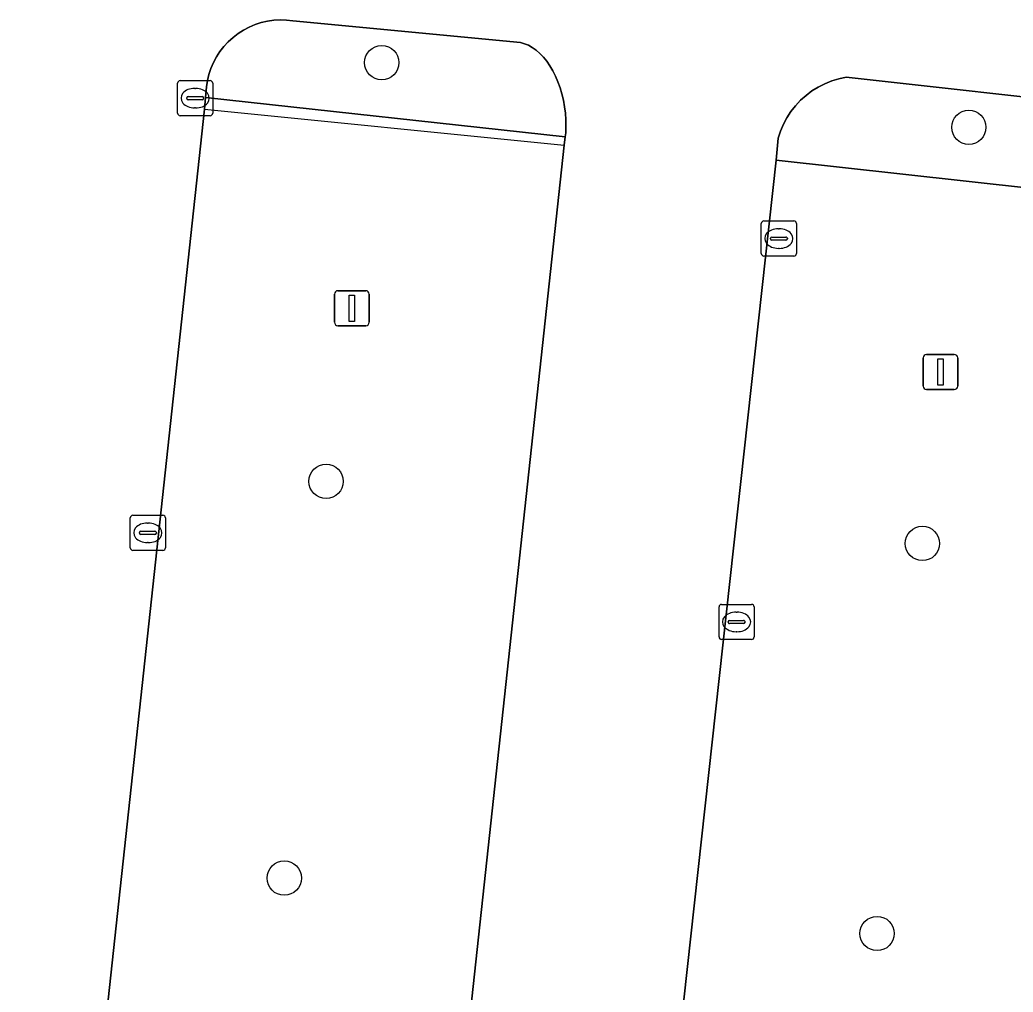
# Model space of a CAD drawing. Extents: x 162184 to 163154, y 385507 to 386516.
# Drawn here: x 162516.53 to 162544.83, y 386387.13 to 386414.84 of the extents above; entities that cross this region are included whole.
import ezdxf

# ---------------------------------------------------------------- set-up
doc = ezdxf.new("R2010")
doc.units = 0
for name, color, linetype in [('IMGEO_Boom', 7, 'Continuous'), ('IMGEO_Groenvoorziening', 7, 'Continuous'), ('IMGEO_Haag', 7, 'Continuous'), ('IMGEO_Kolk', 7, 'Continuous'), ('IMGEO_Lichtmast', 7, 'Continuous'), ('IMGEO_Parkeervlak_open', 7, 'Continuous'), ('IMGEO_Rijbaan_lokaal_open', 7, 'Continuous')]:
    doc.layers.add(name, color=color, linetype=linetype)

msp = doc.modelspace()

# ---------------------------------------------------------------- linework, layer by layer
at = {"layer": 'IMGEO_Boom'}
for centre in [(162526.842, 386413.624), (162543.566, 386411.78), (162525.257, 386401.688), (162542.244, 386399.919), (162524.064, 386390.381), (162540.952, 386388.802)]:
    msp.add_circle(centre, 0.489, dxfattribs=at)
at = {"layer": 'IMGEO_Groenvoorziening'}
msp.add_lwpolyline([(162531.543, 386413.663), (162531.447, 386413.782), (162531.346, 386413.887), (162531.24, 386413.979), (162531.131, 386414.056), (162531.02, 386414.118), (162530.907, 386414.164), (162530.793, 386414.194), (162524.313, 386414.817), (162524.132, 386414.837), (162523.949, 386414.843), (162523.767, 386414.832), (162523.586, 386414.806), (162523.408, 386414.765), (162523.234, 386414.709), (162523.066, 386414.638), (162522.904, 386414.553), (162522.75, 386414.455), (162522.605, 386414.344), (162522.47, 386414.221), (162522.345, 386414.087), (162522.233, 386413.943), (162522.133, 386413.79), (162522.047, 386413.629), (162521.975, 386413.461), (162521.917, 386413.288), (162521.874, 386413.111), (162521.846, 386412.93), (162521.821, 386412.634), (162532.071, 386411.506), (162532.082, 386411.624), (162532.088, 386411.808), (162532.085, 386411.994), (162532.072, 386412.181), (162532.049, 386412.367), (162532.016, 386412.551), (162531.974, 386412.731), (162531.922, 386412.907), (162531.862, 386413.076), (162531.793, 386413.237), (162531.717, 386413.389), (162531.633, 386413.532)], close=True, dxfattribs=at)
msp.add_lwpolyline([(162547.58, 386412.372), (162540.07, 386413.207), (162539.864, 386413.164), (162539.662, 386413.102), (162539.466, 386413.024), (162539.278, 386412.928), (162539.098, 386412.817), (162538.93, 386412.691), (162538.773, 386412.55), (162538.628, 386412.396), (162538.498, 386412.23), (162538.382, 386412.053), (162538.283, 386411.867), (162538.2, 386411.674), (162538.134, 386411.473), (162538.075, 386410.846), (162548.989, 386409.64)], dxfattribs=at)
at = {"layer": 'IMGEO_Haag'}
msp.add_lwpolyline([(162531.793, 386413.237), (162531.717, 386413.389), (162531.633, 386413.532), (162531.543, 386413.663), (162531.447, 386413.782), (162531.346, 386413.887), (162531.24, 386413.979), (162531.131, 386414.056), (162531.02, 386414.118), (162530.907, 386414.164), (162530.793, 386414.194), (162524.313, 386414.817), (162524.132, 386414.837), (162523.949, 386414.843), (162523.767, 386414.832), (162523.586, 386414.806), (162523.408, 386414.765), (162523.234, 386414.709), (162523.066, 386414.638), (162522.904, 386414.553), (162522.75, 386414.455), (162522.605, 386414.344), (162522.47, 386414.221), (162522.345, 386414.087), (162522.233, 386413.943), (162522.133, 386413.79), (162522.047, 386413.629), (162521.975, 386413.461), (162521.917, 386413.288), (162521.874, 386413.111), (162521.846, 386412.93), (162521.821, 386412.634), (162521.792, 386412.299), (162532.038, 386411.269), (162532.065, 386411.444), (162532.082, 386411.624), (162532.088, 386411.808), (162532.085, 386411.994), (162532.072, 386412.181), (162532.049, 386412.367), (162532.016, 386412.551), (162531.974, 386412.731), (162531.922, 386412.907), (162531.862, 386413.076)], close=True, dxfattribs=at)
msp.add_lwpolyline([(162547.58, 386412.372), (162540.07, 386413.207), (162539.864, 386413.164), (162539.662, 386413.102), (162539.466, 386413.024), (162539.278, 386412.928), (162539.098, 386412.817), (162538.93, 386412.691), (162538.773, 386412.55), (162538.628, 386412.396), (162538.498, 386412.23), (162538.382, 386412.053), (162538.283, 386411.867), (162538.2, 386411.674), (162538.134, 386411.473), (162538.075, 386410.846), (162548.989, 386409.64)], dxfattribs=at)
at = {"layer": 'IMGEO_Kolk'}
for p, q in [((162521.1, 386413.111), (162521.952, 386413.111)), ((162521.025, 386412.185), (162521.025, 386413.037)), ((162521.513, 386412.891), (162521.538, 386412.891)), ((162522.026, 386413.037), (162522.026, 386412.185)), ((162521.284, 386412.605), (162521.284, 386412.617)), ((162521.722, 386412.568), (162521.324, 386412.568)), ((162521.327, 386412.654), (162521.725, 386412.654)), ((162521.768, 386412.617), (162521.768, 386412.605)), ((162521.536, 386412.331), (162521.511, 386412.331)), ((162521.952, 386412.111), (162521.1, 386412.111)), ((162537.729, 386409.11), (162538.581, 386409.11)), ((162537.654, 386408.184), (162537.654, 386409.036)), ((162538.142, 386408.89), (162538.167, 386408.89)), ((162538.655, 386409.036), (162538.655, 386408.184)), ((162537.913, 386408.604), (162537.913, 386408.616)), ((162538.351, 386408.567), (162537.953, 386408.567)), ((162537.956, 386408.653), (162538.354, 386408.653)), ((162538.397, 386408.616), (162538.397, 386408.604)), ((162538.165, 386408.33), (162538.14, 386408.33)), ((162538.581, 386408.11), (162537.729, 386408.11)), ((162519.678, 386399.796), (162519.678, 386400.648)), ((162519.753, 386400.722), (162520.605, 386400.722)), ((162520.679, 386400.648), (162520.679, 386399.796)), ((162520.166, 386400.502), (162520.191, 386400.502)), ((162519.937, 386400.216), (162519.937, 386400.228)), ((162520.375, 386400.179), (162519.977, 386400.179)), ((162519.98, 386400.265), (162520.378, 386400.265)), ((162520.421, 386400.228), (162520.421, 386400.216)), ((162520.189, 386399.942), (162520.164, 386399.942)), ((162520.605, 386399.722), (162519.753, 386399.722)), ((162536.449, 386397.257), (162536.449, 386398.109)), ((162536.524, 386398.183), (162537.376, 386398.183)), ((162537.45, 386398.109), (162537.45, 386397.257)), ((162536.937, 386397.963), (162536.962, 386397.963)), ((162536.708, 386397.677), (162536.708, 386397.689)), ((162537.146, 386397.64), (162536.748, 386397.64)), ((162536.751, 386397.726), (162537.149, 386397.726)), ((162537.192, 386397.689), (162537.192, 386397.677)), ((162536.96, 386397.403), (162536.935, 386397.403)), ((162537.376, 386397.183), (162536.524, 386397.183))]:
    msp.add_line(p, q, dxfattribs=at)
for points in [[(162521.1, 386413.111), (162521.952, 386413.111)], [(162521.025, 386412.185), (162521.025, 386413.037)], [(162522.026, 386413.037), (162522.026, 386412.185)], [(162521.952, 386412.111), (162521.1, 386412.111)], [(162537.729, 386409.11), (162538.581, 386409.11)], [(162537.654, 386408.184), (162537.654, 386409.036)], [(162538.655, 386409.036), (162538.655, 386408.184)], [(162538.581, 386408.11), (162537.729, 386408.11)], [(162519.678, 386399.796), (162519.678, 386400.648)], [(162519.753, 386400.722), (162520.605, 386400.722)], [(162520.679, 386400.648), (162520.679, 386399.796)], [(162520.605, 386399.722), (162519.753, 386399.722)], [(162536.449, 386397.257), (162536.449, 386398.109)], [(162536.524, 386398.183), (162537.376, 386398.183)], [(162537.45, 386398.109), (162537.45, 386397.257)], [(162537.376, 386397.183), (162536.524, 386397.183)]]:
    msp.add_lwpolyline(points, dxfattribs=at)
for centre, radius, start, end in [((162521.102, 386413.035), 0.0765, 91.552, 178.448), ((162521.102, 386413.035), 0.0765, 91.552, 178.448), ((162521.95, 386413.035), 0.0765, 1.552, 88.448), ((162521.95, 386413.035), 0.0765, 1.552, 88.448), ((162521.324, 386412.614), 0.0403, 85.8775, 175.7526), ((162521.321, 386412.604), 0.0366, 178.938, 274.7102), ((162521.725, 386412.611), 0.043, 264.8664, 352.4533), ((162521.729, 386412.616), 0.0386, 1.7309, 96.639), ((162521.102, 386412.187), 0.0765, 181.552, 268.448), ((162521.102, 386412.187), 0.0765, 181.552, 268.448), ((162521.95, 386412.187), 0.0765, 271.552, 358.448), ((162521.95, 386412.187), 0.0765, 271.552, 358.448), ((162537.731, 386409.034), 0.0765, 91.552, 178.448), ((162537.731, 386409.034), 0.0765, 91.552, 178.448), ((162538.579, 386409.034), 0.0765, 1.552, 88.448), ((162538.579, 386409.034), 0.0765, 1.552, 88.448), ((162537.953, 386408.613), 0.0403, 85.8775, 175.7526), ((162537.95, 386408.603), 0.0366, 178.938, 274.7102), ((162538.354, 386408.61), 0.043, 264.8664, 352.4533), ((162538.358, 386408.615), 0.0386, 1.7309, 96.639), ((162537.731, 386408.186), 0.0765, 181.552, 268.448), ((162537.731, 386408.186), 0.0765, 181.552, 268.448), ((162538.579, 386408.186), 0.0765, 271.552, 358.448), ((162538.579, 386408.186), 0.0765, 271.552, 358.448), ((162519.755, 386400.646), 0.0765, 91.552, 178.448), ((162519.755, 386400.646), 0.0765, 91.552, 178.448), ((162520.603, 386400.646), 0.0765, 1.552, 88.448), ((162520.603, 386400.646), 0.0765, 1.552, 88.448), ((162519.977, 386400.225), 0.0403, 85.8775, 175.7526), ((162519.974, 386400.215), 0.0366, 178.938, 274.7102), ((162520.378, 386400.222), 0.043, 264.8664, 352.4533), ((162520.382, 386400.227), 0.0386, 1.7309, 96.639), ((162519.755, 386399.798), 0.0765, 181.552, 268.448), ((162519.755, 386399.798), 0.0765, 181.552, 268.448), ((162520.603, 386399.798), 0.0765, 271.552, 358.448), ((162520.603, 386399.798), 0.0765, 271.552, 358.448), ((162536.526, 386398.107), 0.0765, 91.552, 178.448), ((162536.526, 386398.107), 0.0765, 91.552, 178.448), ((162537.374, 386398.107), 0.0765, 1.552, 88.448), ((162537.374, 386398.107), 0.0765, 1.552, 88.448), ((162536.748, 386397.686), 0.0403, 85.8775, 175.7526), ((162536.745, 386397.676), 0.0366, 178.938, 274.7102), ((162537.149, 386397.683), 0.043, 264.8664, 352.4533), ((162537.153, 386397.688), 0.0386, 1.7309, 96.639), ((162536.526, 386397.259), 0.0765, 181.552, 268.448), ((162536.526, 386397.259), 0.0765, 181.552, 268.448), ((162537.374, 386397.259), 0.0765, 271.552, 358.448), ((162537.374, 386397.259), 0.0765, 271.552, 358.448)]:
    msp.add_arc(centre, radius, start, end, dxfattribs=at)
for centre, major_axis, ratio, start_param, end_param in [((162521.512, 386412.611), (-0.387, 0.002), 0.722429, 4.712389, 7.853982), ((162521.537, 386412.611), (-0.39, 0.002), 0.717154, 1.570796, 4.712389), ((162538.141, 386408.61), (-0.387, 0.002), 0.722429, 4.712389, 7.853982), ((162538.166, 386408.61), (-0.39, 0.002), 0.717154, 1.570796, 4.712389), ((162520.165, 386400.222), (-0.387, 0.002), 0.722429, 4.712389, 7.853982), ((162520.19, 386400.222), (-0.39, 0.002), 0.717154, 1.570796, 4.712389), ((162536.936, 386397.683), (-0.387, 0.002), 0.722429, 4.712389, 7.853982), ((162536.961, 386397.683), (-0.39, 0.002), 0.717154, 1.570796, 4.712389)]:
    msp.add_ellipse(centre, major_axis=major_axis, ratio=ratio, start_param=start_param, end_param=end_param, dxfattribs=at)
at = {"layer": 'IMGEO_Lichtmast'}
for p, q in [((162525.594, 386407.124), (162526.384, 386407.124)), ((162526.384, 386407.124), (162525.594, 386407.124)), ((162525.494, 386406.224), (162525.494, 386407.024)), ((162525.494, 386407.024), (162525.494, 386406.224)), ((162526.484, 386407.024), (162526.484, 386406.224)), ((162526.484, 386406.224), (162526.484, 386407.024)), ((162526.384, 386406.124), (162525.594, 386406.124)), ((162525.594, 386406.124), (162526.384, 386406.124)), ((162542.262, 386404.407), (162542.262, 386405.207)), ((162542.262, 386405.207), (162542.262, 386404.407)), ((162542.362, 386405.307), (162543.152, 386405.307)), ((162543.152, 386405.307), (162542.362, 386405.307)), ((162543.252, 386405.207), (162543.252, 386404.407)), ((162543.252, 386404.407), (162543.252, 386405.207)), ((162543.152, 386404.307), (162542.362, 386404.307)), ((162542.362, 386404.307), (162543.152, 386404.307))]:
    msp.add_line(p, q, dxfattribs=at)
for points in [[(162525.914, 386406.999), (162526.064, 386406.999), (162526.064, 386406.249), (162525.914, 386406.249), (162525.914, 386406.999)], [(162542.682, 386405.182), (162542.832, 386405.182), (162542.832, 386404.432), (162542.682, 386404.432), (162542.682, 386405.182)]]:
    msp.add_lwpolyline(points, dxfattribs=at)
for centre, start, end in [((162525.594, 386407.024), 90, 180), ((162525.594, 386407.024), 90, 180), ((162526.384, 386407.024), 0, 90), ((162526.384, 386407.024), 360, 90), ((162525.594, 386406.224), 180, 270), ((162525.594, 386406.224), 180, 270), ((162526.384, 386406.224), 270, 0), ((162526.384, 386406.224), 270, 0), ((162542.362, 386405.207), 90, 180), ((162542.362, 386405.207), 90, 180), ((162543.152, 386405.207), 0, 90), ((162543.152, 386405.207), 360, 90), ((162542.362, 386404.407), 180, 270), ((162542.362, 386404.407), 180, 270), ((162543.152, 386404.407), 270, 0), ((162543.152, 386404.407), 270, 0)]:
    msp.add_arc(centre, 0.1, start, end, dxfattribs=at)
at = {"layer": 'IMGEO_Parkeervlak_open'}
for points in [[(162532.038, 386411.269), (162532.071, 386411.506), (162521.821, 386412.634), (162521.792, 386412.299), (162516.532, 386363.632), (162526.277, 386362.661), (162526.779, 386362.611)], [(162548.989, 386409.64), (162538.075, 386410.846), (162532.715, 386362.026), (162532.943, 386362.003), (162543.625, 386360.744)]]:
    msp.add_lwpolyline(points, close=True, dxfattribs=at)
at = {"layer": 'IMGEO_Rijbaan_lokaal_open'}
for points in [[(162516.532, 386363.632), (162521.792, 386412.299), (162521.821, 386412.634), (162521.846, 386412.93), (162521.874, 386413.111), (162521.917, 386413.288), (162521.975, 386413.461), (162522.047, 386413.629), (162522.133, 386413.79), (162522.233, 386413.943), (162522.345, 386414.087), (162522.47, 386414.221), (162522.605, 386414.344), (162522.75, 386414.455), (162522.904, 386414.553), (162523.066, 386414.638), (162523.234, 386414.709), (162523.408, 386414.765), (162523.586, 386414.806), (162523.767, 386414.832), (162523.949, 386414.843), (162524.132, 386414.837), (162524.313, 386414.817), (162530.793, 386414.194), (162530.907, 386414.164), (162531.02, 386414.118), (162531.131, 386414.056), (162531.24, 386413.979), (162531.346, 386413.887), (162531.447, 386413.782), (162531.543, 386413.663), (162531.633, 386413.532), (162531.717, 386413.389), (162531.793, 386413.237), (162531.862, 386413.076), (162531.922, 386412.907), (162531.974, 386412.731), (162532.016, 386412.551), (162532.049, 386412.367), (162532.072, 386412.181), (162532.085, 386411.994), (162532.088, 386411.808), (162532.082, 386411.624), (162532.071, 386411.506), (162532.038, 386411.269), (162526.779, 386362.611)], [(162532.715, 386362.026), (162538.075, 386410.846), (162538.134, 386411.473), (162538.2, 386411.674), (162538.283, 386411.867), (162538.382, 386412.053), (162538.498, 386412.23), (162538.628, 386412.396), (162538.773, 386412.55), (162538.93, 386412.691), (162539.098, 386412.817), (162539.278, 386412.928), (162539.466, 386413.024), (162539.662, 386413.102), (162539.864, 386413.164), (162540.07, 386413.207), (162547.58, 386412.372)]]:
    msp.add_lwpolyline(points, dxfattribs=at)

doc.saveas('drawing.dxf')
